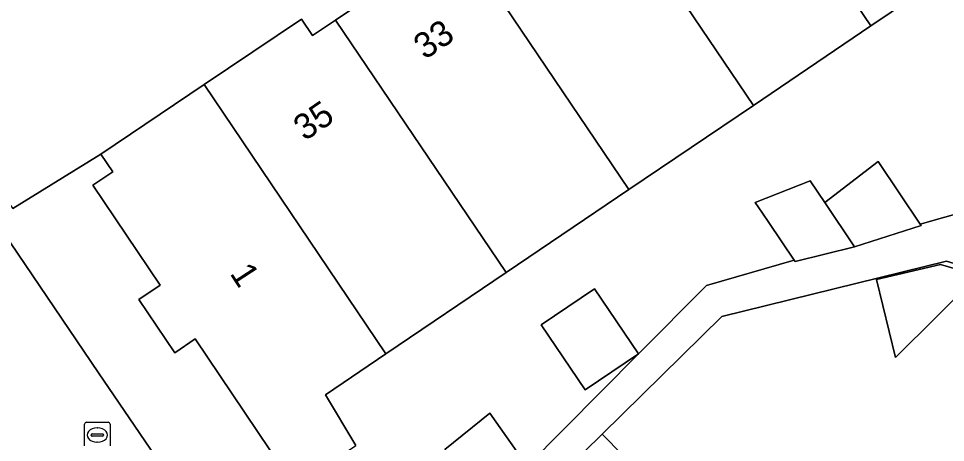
# Model space of a CAD drawing. Extents: x 159960 to 160866, y 382700 to 383354.
# Drawn here: x 160432.27 to 160468.6, y 382832 to 382848.62 of the extents above; entities that cross this region are included whole.
import ezdxf

# ---------------------------------------------------------------- set-up
doc = ezdxf.new("R2010")
doc.units = 0
for name, color, linetype in [('IMGEO_Brandkraan', 7, 'Continuous'), ('IMGEO_Erf', 7, 'Continuous'), ('IMGEO_Pand', 7, 'Continuous'), ('IMGEO_Pand_nummerreeks', 7, 'Continuous'), ('IMGEO_Voetpad_open', 7, 'Continuous')]:
    doc.layers.add(name, color=color, linetype=linetype)

msp = doc.modelspace()

# ---------------------------------------------------------------- linework, layer by layer
at = {"layer": 'IMGEO_Brandkraan'}
for p, q in [((160434.856, 382831.865), (160434.856, 382832.717)), ((160434.931, 382832.791), (160435.783, 382832.791)), ((160435.857, 382832.717), (160435.857, 382831.865)), ((160435.115, 382832.285), (160435.115, 382832.297)), ((160435.158, 382832.334), (160435.556, 382832.334)), ((160435.344, 382832.571), (160435.369, 382832.571)), ((160435.599, 382832.297), (160435.599, 382832.285)), ((160435.553, 382832.248), (160435.155, 382832.248)), ((160435.367, 382832.011), (160435.342, 382832.011))]:
    msp.add_line(p, q, dxfattribs=at)
for points in [[(160434.856, 382831.865), (160434.856, 382832.717)], [(160434.931, 382832.791), (160435.783, 382832.791)], [(160435.857, 382832.717), (160435.857, 382831.865)]]:
    msp.add_lwpolyline(points, dxfattribs=at)
for centre, radius, start, end in [((160434.933, 382832.715), 0.0765, 91.552, 178.448), ((160434.933, 382832.715), 0.0765, 91.552, 178.448), ((160435.781, 382832.715), 0.0765, 1.552, 88.448), ((160435.781, 382832.715), 0.0765, 1.552, 88.448), ((160435.155, 382832.294), 0.0403, 85.8775, 175.7526), ((160435.152, 382832.284), 0.0366, 178.938, 274.7102), ((160435.556, 382832.291), 0.043, 264.8664, 352.4533), ((160435.56, 382832.296), 0.0386, 1.7309, 96.639)]:
    msp.add_arc(centre, radius, start, end, dxfattribs=at)
for centre, major_axis, ratio, start_param, end_param in [((160435.343, 382832.291), (-0.387, 0.002), 0.722429, 4.712389, 7.853982), ((160435.368, 382832.291), (-0.39, 0.002), 0.717154, 1.570796, 4.712389)]:
    msp.add_ellipse(centre, major_axis=major_axis, ratio=ratio, start_param=start_param, end_param=end_param, dxfattribs=at)
at = {"layer": 'IMGEO_Erf'}
for points in [[(160472.968, 382847.93), (160474.87, 382849.21), (160476.008, 382847.62), (160478.394, 382850.329), (160476.277, 382853.471), (160478.895, 382855.249), (160480.557, 382852.785), (160485.467, 382858.36), (160483.777, 382859.83), (160478.61, 382856.349), (160477.173, 382858.481), (160474.156, 382856.449), (160475.263, 382854.807), (160474.932, 382854.583), (160471.121, 382852.007), (160470.498, 382851.586), (160465.674, 382848.324), (160461.072, 382845.213), (160456.193, 382841.915), (160451.377, 382838.659), (160446.669, 382835.476), (160444.296, 382833.872), (160445.488, 382831.886)], [(160448.971, 382831.72), (160450.74, 382833.147), (160452.198, 382831.078), (160456.566, 382835.472), (160459.226, 382838.157), (160462.671, 382839.141), (160461.67, 382840.623), (160461.423, 382840.988), (160461.146, 382841.4), (160463.294, 382842.253), (160463.867, 382841.404), (160465.955, 382843.007), (160467.613, 382840.552), (160470.511, 382841.38), (160472.744, 382843.915), (160470.975, 382846.589), (160472.968, 382847.93)], [(160443.09, 382830.271), (160439.19, 382836.06), (160438.388, 382835.52), (160436.984, 382837.605), (160437.817, 382838.166), (160435.176, 382842.086), (160435.959, 382842.613), (160435.496, 382843.299), (160432.038, 382841.165)], [(160431.867, 382839.958), (160431.95, 382839.821), (160435.396, 382834.737), (160441.686, 382825.501)], [(160484.007, 382826.137), (160471.217, 382838.323), (160468.637, 382839.109), (160459.834, 382836.935), (160455.146, 382832.332), (160459.161, 382828.243)]]:
    msp.add_lwpolyline(points, dxfattribs=at)
for points in [[(160466.644, 382835.332), (160465.902, 382838.391), (160468.407, 382838.97), (160469.883, 382838.548)], [(160456.566, 382835.472), (160454.482, 382834.065), (160452.758, 382836.615), (160454.842, 382838.023)]]:
    msp.add_lwpolyline(points, close=True, dxfattribs=at)
at = {"layer": 'IMGEO_Pand'}
for points in [[(160458.53, 382858.9), (160465.674, 382848.324), (160470.498, 382851.586), (160463.793, 382861.513), (160461.657, 382860.074), (160460.583, 382860.283)], [(160458.53, 382858.9), (160456.475, 382857.516), (160456.54, 382856.579), (160454.378, 382855.122), (160461.072, 382845.213), (160465.674, 382848.324)], [(160449.05, 382852.49), (160456.193, 382841.915), (160461.072, 382845.213), (160454.378, 382855.122), (160452.214, 382853.664), (160451.112, 382853.879)], [(160449.05, 382852.49), (160446.989, 382851.102), (160447.055, 382850.148), (160444.691, 382848.556), (160451.377, 382838.659), (160456.193, 382841.915)], [(160439.543, 382846.025), (160446.669, 382835.476), (160451.377, 382838.659), (160444.691, 382848.556), (160443.794, 382847.951), (160443.359, 382848.596)], [(160439.543, 382846.025), (160435.496, 382843.299), (160435.959, 382842.613), (160435.176, 382842.086), (160437.817, 382838.166), (160436.984, 382837.605), (160438.388, 382835.52), (160439.19, 382836.06), (160443.09, 382830.271), (160445.488, 382831.886), (160444.296, 382833.872), (160446.669, 382835.476)], [(160463.867, 382841.404), (160465.036, 382839.674), (160467.645, 382840.505), (160467.613, 382840.552), (160465.955, 382843.007)], [(160463.867, 382841.404), (160463.294, 382842.253), (160461.146, 382841.4), (160461.423, 382840.988), (160461.67, 382840.623), (160462.671, 382839.141), (160462.703, 382839.094), (160465.036, 382839.674)], [(160465.902, 382838.391), (160466.644, 382835.332), (160469.883, 382838.548), (160468.407, 382838.97)], [(160452.758, 382836.615), (160454.482, 382834.065), (160456.566, 382835.472), (160454.842, 382838.023)], [(160450.74, 382833.147), (160448.971, 382831.72), (160450.582, 382829.433), (160452.198, 382831.078)], [(160451.42, 382820.643), (160459.161, 382828.243), (160455.146, 382832.332), (160450.974, 382828.235), (160447.406, 382824.732)]]:
    msp.add_lwpolyline(points, close=True, dxfattribs=at)
at = {"layer": 'IMGEO_Voetpad_open'}
for points in [[(160433.459, 382850.325), (160430.935, 382848.636), (160428.533, 382847.029), (160427.912, 382846.613), (160432.038, 382841.165), (160435.496, 382843.299), (160439.543, 382846.025), (160443.359, 382848.596), (160443.794, 382847.951), (160444.691, 382848.556), (160447.055, 382850.148), (160446.989, 382851.102), (160449.05, 382852.49), (160451.112, 382853.879), (160452.214, 382853.664), (160454.378, 382855.122), (160456.54, 382856.579)], [(160470.511, 382841.38), (160467.613, 382840.552), (160467.645, 382840.505), (160465.036, 382839.674), (160462.703, 382839.094), (160462.671, 382839.141), (160459.226, 382838.157), (160456.566, 382835.472), (160452.198, 382831.078)], [(160459.989, 382806.589), (160444.778, 382822.165), (160443.886, 382823.079), (160443.696, 382823.273), (160441.686, 382825.501), (160435.396, 382834.737), (160431.95, 382839.821), (160431.867, 382839.958)], [(160450.974, 382828.235), (160455.146, 382832.332), (160459.834, 382836.935), (160468.637, 382839.109), (160471.217, 382838.323), (160484.007, 382826.137)]]:
    msp.add_lwpolyline(points, dxfattribs=at)

# ---------------------------------------------------------------- texts
at = {"layer": 'IMGEO_Pand_nummerreeks'}
for s, rotation, p in [('33', 34.0929, (160448.195, 382846.982)), ('35', 34.0929, (160443.486, 382843.794)), ('1', 303.1022, (160440.527, 382838.624))]:
    msp.add_text(s, height=1, rotation=rotation, dxfattribs=at).set_placement(p)

doc.saveas('drawing.dxf')
